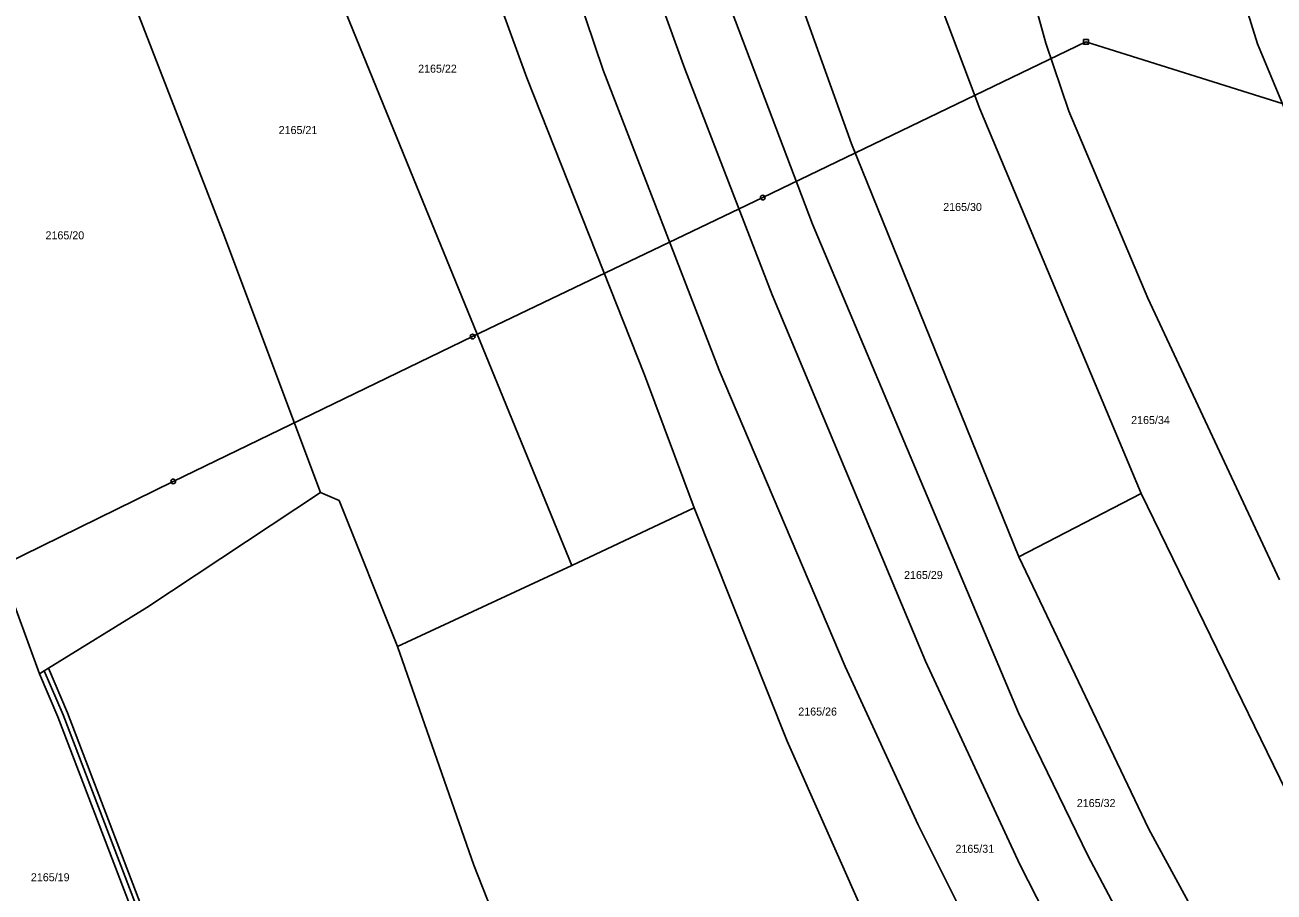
# Model space of a CAD drawing. Extents: x -785744 to -782822, y -1067550 to -1063910.
# Drawn here: x -784600.3 to -784335, y -1064902.2 to -1064718 of the extents above; entities that cross this region are included whole.
import ezdxf

# ---------------------------------------------------------------- set-up
doc = ezdxf.new("R2010")
doc.units = 0
for name, color, linetype in [('Hranice parcel', 7, 'Continuous'), ('Parcelní čísla', 7, 'Continuous'), ('Poz_předměty', 7, 'Continuous')]:
    doc.layers.add(name, color=color, linetype=linetype)

msp = doc.modelspace()

# ---------------------------------------------------------------- linework, layer by layer
at = {"layer": 'Hranice parcel'}
for p, q in [((-784595.3, -1064854.67), (-784574.39, -1064841.79)), ((-784596.17, -1064855.21), (-784595.3, -1064854.67)), ((-784595.3, -1064854.67), (-784591.23, -1064864.15)), ((-784597.19, -1064855.84), (-784596.17, -1064855.21)), ((-784591.23, -1064864.15), (-784559.97, -1064945.92))]:
    msp.add_line(p, q, dxfattribs=at)
for points in [[(-784526.97, -1064638.02), (-784493.67, -1064729.25)], [(-784497.53, -1064668.22), (-784477.51, -1064727.66)], [(-784351.97, -1064678.82), (-784338.48, -1064722.05)], [(-784539.28, -1064697.86), (-784516.38, -1064754.1)], [(-784441.44, -1064696.71), (-784424.74, -1064743.31)], [(-784454.81, -1064702.8), (-784433, -1064760.35)], [(-784410.1, -1064702.43), (-784397.47, -1064735.84)], [(-784580.23, -1064705.45), (-784558.29, -1064762.06)], [(-784468.67, -1064703.63), (-784460.15, -1064727.35)], [(-784387.6, -1064706.99), (-784383.5, -1064721.88)], [(-784383.5, -1064721.88), (-784378.55, -1064736.36)], [(-784338.48, -1064722.05), (-784326.49, -1064750.91)], [(-784460.15, -1064727.35), (-784441.59, -1064775.34)], [(-784493.67, -1064729.25), (-784468.67, -1064792.32)], [(-784477.51, -1064727.66), (-784452.86, -1064791.35)], [(-784397.47, -1064735.84), (-784363.23, -1064817.52)], [(-784378.55, -1064736.36), (-784361.78, -1064776.1)], [(-784424.74, -1064743.31), (-784389.21, -1064830.98)], [(-784516.38, -1064754.1), (-784484.17, -1064832.81)], [(-784433, -1064760.35), (-784389.26, -1064864.15)], [(-784558.29, -1064762.06), (-784537.51, -1064817.37)], [(-784441.59, -1064775.34), (-784409, -1064853.15)], [(-784361.78, -1064776.1), (-784333.85, -1064835.9)], [(-784468.67, -1064792.32), (-784458.18, -1064820.58)], [(-784452.86, -1064791.35), (-784426.08, -1064854.29)], [(-784574.39, -1064841.79), (-784537.51, -1064817.37)], [(-784537.51, -1064817.37), (-784533.52, -1064819.01)], [(-784389.21, -1064830.98), (-784363.23, -1064817.52)], [(-784363.23, -1064817.52), (-784317.68, -1064910.99)], [(-784533.52, -1064819.01), (-784521.15, -1064850.06)], [(-784609.62, -1064821.85), (-784597.19, -1064855.84)], [(-784484.17, -1064832.81), (-784458.18, -1064820.58)], [(-784458.18, -1064820.58), (-784438.38, -1064870.12)], [(-784521.15, -1064850.06), (-784484.17, -1064832.81)], [(-784389.21, -1064830.98), (-784361.59, -1064888.86)], [(-784521.15, -1064850.06), (-784504.94, -1064896.47)], [(-784426.08, -1064854.29), (-784410.58, -1064887.95)], [(-784409, -1064853.15), (-784388.96, -1064896.36)], [(-784597.19, -1064855.84), (-784593.27, -1064865)], [(-784596.17, -1064855.21), (-784592.17, -1064864.53)], [(-784593.27, -1064865), (-784562.04, -1064946.77)], [(-784592.17, -1064864.53), (-784560.9, -1064946.33)], [(-784389.26, -1064864.15), (-784374.58, -1064894.46)], [(-784438.38, -1064870.12), (-784420.73, -1064909.97)], [(-784410.58, -1064887.95), (-784368.23, -1064972.58)], [(-784361.59, -1064888.86), (-784340.42, -1064927.8)], [(-784374.58, -1064894.46), (-784335.18, -1064968.68)], [(-784504.94, -1064896.47), (-784491.65, -1064930.22)], [(-784388.96, -1064896.36), (-784353.85, -1064965.18)]]:
    msp.add_lwpolyline(points, dxfattribs=at)
at = {"layer": 'Poz_předměty'}
for points in [[(-784374.94, -1064721.65), (-784443.59, -1064754.7)], [(-784374.94, -1064721.65), (-784329.48, -1064735.95)], [(-784443.59, -1064754.7), (-784505.2, -1064784.21)], [(-784505.2, -1064784.21), (-784568.8, -1064814.98)], [(-784568.8, -1064814.98), (-784632.72, -1064846.35)]]:
    msp.add_lwpolyline(points, dxfattribs=at)
msp.add_lwpolyline([(-784375.44, -1064721.15), (-784374.44, -1064721.15), (-784374.44, -1064722.15), (-784375.44, -1064722.15)], close=True, dxfattribs=at)
for centre in [(-784443.59, -1064754.7), (-784505.2, -1064784.21), (-784568.8, -1064814.98)]:
    msp.add_circle(centre, 0.5, dxfattribs=at)

# ---------------------------------------------------------------- texts
at = {"layer": 'Parcelní čísla'}
for s, p in [('2165/22', (-784516.78, -1064728.18)), ('2165/21', (-784546.4, -1064741.21)), ('2165/30', (-784405.26, -1064757.55)), ('2165/20', (-784595.91, -1064763.57)), ('2165/34', (-784365.35, -1064802.8)), ('2165/29', (-784413.58, -1064835.71)), ('2165/26', (-784436.04, -1064864.71)), ('2165/32', (-784376.89, -1064884.14)), ('2165/31', (-784402.66, -1064893.85)), ('2165/19', (-784599.02, -1064899.9))]:
    msp.add_text(s, height=1.7, dxfattribs=at).set_placement(p)

doc.saveas('drawing.dxf')
